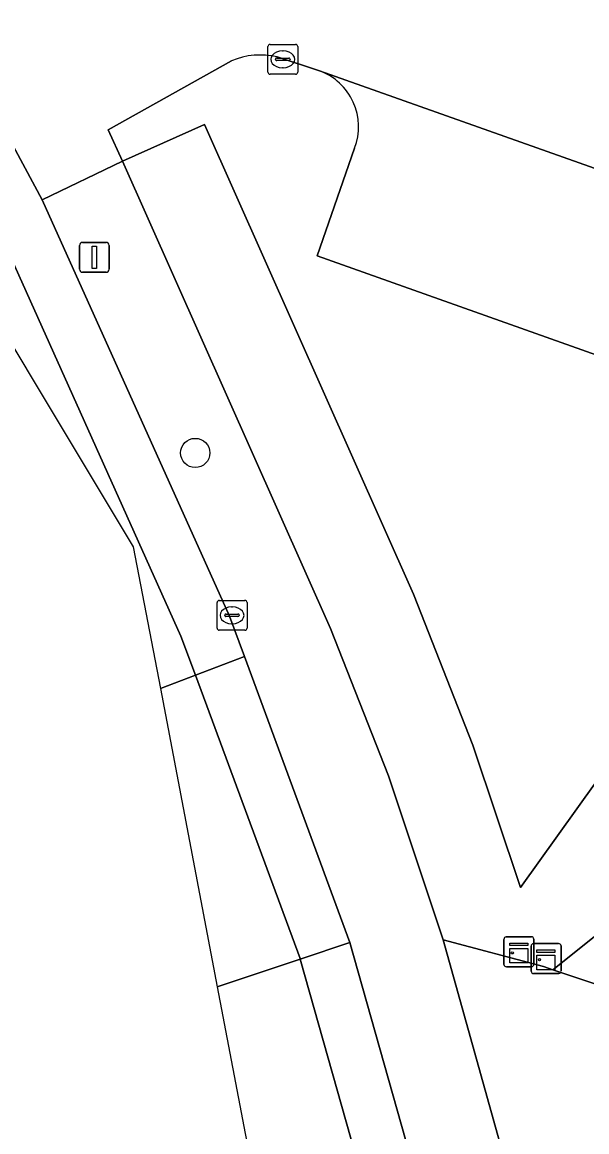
# Model space of a CAD drawing. Extents: x 163683 to 164494, y 382709 to 383872.
# Drawn here: x 163840.48 to 163859.34, y 383715.54 to 383752.63 of the extents above; entities that cross this region are included whole.
import ezdxf

# ---------------------------------------------------------------- set-up
doc = ezdxf.new("R2010")
doc.units = 0
for name, color, linetype in [('IMGEO_Boom', 7, 'Continuous'), ('IMGEO_Groenvoorziening', 7, 'Continuous'), ('IMGEO_Kast', 7, 'Continuous'), ('IMGEO_Kolk', 7, 'Continuous'), ('IMGEO_Lichtmast', 7, 'Continuous'), ('IMGEO_Parkeervlak_open', 7, 'Continuous'), ('IMGEO_Rijbaan_lokaal_gesloten', 7, 'Continuous'), ('IMGEO_Rijbaan_lokaal_open', 7, 'Continuous'), ('IMGEO_Voetpad_open', 7, 'Continuous')]:
    doc.layers.add(name, color=color, linetype=linetype)

msp = doc.modelspace()

# ---------------------------------------------------------------- linework, layer by layer
at = {"layer": 'IMGEO_Boom'}
msp.add_circle((163846.262, 383738.229), 0.489, dxfattribs=at)
at = {"layer": 'IMGEO_Groenvoorziening'}
for points in [[(163847.474, 383751.339), (163843.353, 383749.027), (163843.826, 383747.986), (163846.567, 383749.207), (163853.553, 383733.515), (163855.537, 383728.459), (163857.125, 383723.71), (163860.247, 383728.066), (163861.403, 383731.642), (163864.258, 383730.72), (163865.318, 383734.963), (163864.947, 383739.628), (163850.334, 383744.814), (163851.582, 383748.414)], [(163850.411, 383751.003), (163849, 383751.469)]]:
    msp.add_lwpolyline(points, dxfattribs=at)
for points in [[(163846.567, 383749.207), (163843.826, 383747.986), (163850.785, 383732.357), (163852.716, 383727.435), (163854.546, 383721.96), (163857.897, 383721.06), (163858.207, 383720.955), (163859.698, 383722.15), (163862.958, 383726.699), (163864.258, 383730.72), (163861.403, 383731.642), (163860.247, 383728.066), (163857.125, 383723.71), (163855.537, 383728.459), (163853.553, 383733.515)], [(163877.861, 383731.48), (163878.315, 383733.663), (163875.812, 383735.773), (163864.947, 383739.628), (163865.318, 383734.963), (163864.258, 383730.72), (163862.958, 383726.699), (163859.698, 383722.15), (163858.207, 383720.955), (163860.082, 383720.324), (163872.103, 383726.962)], [(163877.861, 383731.48), (163872.103, 383726.962), (163860.082, 383720.324), (163858.207, 383720.955), (163857.897, 383721.06), (163854.546, 383721.96), (163858.253, 383708.679), (163862.206, 383705.346), (163862.788, 383705.383)]]:
    msp.add_lwpolyline(points, close=True, dxfattribs=at)
for centre, radius, start, end in [((163848.442, 383748.996), 2.535, 77.2873, 112.4512), ((163849.733, 383749.137), 1.985, 338.6427, 70.0316)]:
    msp.add_arc(centre, radius, start, end, dxfattribs=at)
at = {"layer": 'IMGEO_Kast'}
for p, q in [((163856.576, 383721.131), (163856.576, 383721.972)), ((163856.576, 383721.972), (163856.576, 383721.131)), ((163856.651, 383722.056), (163857.492, 383722.056)), ((163857.492, 383722.056), (163856.651, 383722.056)), ((163857.576, 383721.981), (163857.576, 383721.14)), ((163857.576, 383721.14), (163857.576, 383721.981)), ((163857.484, 383720.905), (163857.484, 383721.746)), ((163857.484, 383721.746), (163857.484, 383720.905)), ((163857.559, 383721.83), (163858.4, 383721.83)), ((163858.4, 383721.83), (163857.559, 383721.83)), ((163858.484, 383721.755), (163858.484, 383720.914)), ((163858.484, 383720.914), (163858.484, 383721.755)), ((163857.501, 383721.056), (163856.66, 383721.056)), ((163856.66, 383721.056), (163857.501, 383721.056)), ((163858.409, 383720.83), (163857.568, 383720.83)), ((163857.568, 383720.83), (163858.409, 383720.83))]:
    msp.add_line(p, q, dxfattribs=at)
for points in [[(163856.771, 383721.846), (163857.371, 383721.846), (163857.371, 383721.761), (163856.771, 383721.761), (163856.771, 383721.846)], [(163856.771, 383721.671), (163857.371, 383721.671), (163857.371, 383721.182), (163856.771, 383721.182), (163856.771, 383721.671)], [(163857.679, 383721.62), (163858.279, 383721.62), (163858.279, 383721.535), (163857.679, 383721.535), (163857.679, 383721.62)], [(163857.679, 383721.445), (163858.279, 383721.445), (163858.279, 383720.956), (163857.679, 383720.956), (163857.679, 383721.445)]]:
    msp.add_lwpolyline(points, dxfattribs=at)
for centre in [(163856.855, 383721.52), (163857.763, 383721.294)]:
    msp.add_circle(centre, 0.0377, dxfattribs=at)
for centre, start, end in [((163856.654, 383721.978), 92.4484, 184.2845), ((163856.654, 383721.978), 92.4484, 184.2845), ((163857.498, 383721.978), 2.4484, 94.2845), ((163857.498, 383721.978), 2.4484, 94.2845), ((163857.562, 383721.752), 92.4484, 184.2845), ((163857.562, 383721.752), 92.4484, 184.2845), ((163858.406, 383721.752), 2.4484, 94.2845), ((163858.406, 383721.752), 2.4484, 94.2845), ((163856.654, 383721.134), 182.4484, 274.2845), ((163856.654, 383721.134), 182.4484, 274.2845), ((163857.562, 383720.908), 182.4484, 274.2845), ((163857.562, 383720.908), 182.4484, 274.2845), ((163857.498, 383721.134), 272.4484, 4.2845), ((163857.498, 383721.134), 272.4484, 4.2845), ((163858.406, 383720.908), 272.4484, 4.2845), ((163858.406, 383720.908), 272.4484, 4.2845)]:
    msp.add_arc(centre, 0.0779, start, end, dxfattribs=at)
at = {"layer": 'IMGEO_Kolk'}
for p, q in [((163848.686, 383750.961), (163848.686, 383751.813)), ((163848.761, 383751.887), (163849.613, 383751.887)), ((163849.174, 383751.667), (163849.199, 383751.667)), ((163849.687, 383751.813), (163849.687, 383750.961)), ((163848.945, 383751.381), (163848.945, 383751.393)), ((163849.383, 383751.344), (163848.985, 383751.344)), ((163848.988, 383751.43), (163849.386, 383751.43)), ((163849.429, 383751.393), (163849.429, 383751.381)), ((163849.613, 383750.887), (163848.761, 383750.887)), ((163849.197, 383751.107), (163849.172, 383751.107)), ((163846.99, 383732.377), (163846.99, 383733.229)), ((163847.065, 383733.303), (163847.917, 383733.303)), ((163847.478, 383733.083), (163847.503, 383733.083)), ((163847.991, 383733.229), (163847.991, 383732.377)), ((163847.249, 383732.797), (163847.249, 383732.809)), ((163847.687, 383732.76), (163847.289, 383732.76)), ((163847.292, 383732.846), (163847.69, 383732.846)), ((163847.733, 383732.809), (163847.733, 383732.797)), ((163847.917, 383732.303), (163847.065, 383732.303)), ((163847.501, 383732.523), (163847.476, 383732.523))]:
    msp.add_line(p, q, dxfattribs=at)
for points in [[(163848.686, 383750.961), (163848.686, 383751.813)], [(163848.761, 383751.887), (163849.613, 383751.887)], [(163849.687, 383751.813), (163849.687, 383750.961)], [(163849.613, 383750.887), (163848.761, 383750.887)], [(163846.99, 383732.377), (163846.99, 383733.229)], [(163847.065, 383733.303), (163847.917, 383733.303)], [(163847.991, 383733.229), (163847.991, 383732.377)], [(163847.917, 383732.303), (163847.065, 383732.303)]]:
    msp.add_lwpolyline(points, dxfattribs=at)
for centre, radius, start, end in [((163848.763, 383751.811), 0.0765, 91.552, 178.448), ((163848.763, 383751.811), 0.0765, 91.552, 178.448), ((163849.611, 383751.811), 0.0765, 1.552, 88.448), ((163849.611, 383751.811), 0.0765, 1.552, 88.448), ((163848.985, 383751.39), 0.0403, 85.8775, 175.7526), ((163848.982, 383751.38), 0.0366, 178.938, 274.7102), ((163849.386, 383751.387), 0.043, 264.8664, 352.4533), ((163849.39, 383751.392), 0.0386, 1.7309, 96.639), ((163848.763, 383750.963), 0.0765, 181.552, 268.448), ((163848.763, 383750.963), 0.0765, 181.552, 268.448), ((163849.611, 383750.963), 0.0765, 271.552, 358.448), ((163849.611, 383750.963), 0.0765, 271.552, 358.448), ((163847.067, 383733.227), 0.0765, 91.552, 178.448), ((163847.067, 383733.227), 0.0765, 91.552, 178.448), ((163847.915, 383733.227), 0.0765, 1.552, 88.448), ((163847.915, 383733.227), 0.0765, 1.552, 88.448), ((163847.289, 383732.806), 0.0403, 85.8775, 175.7526), ((163847.286, 383732.796), 0.0366, 178.938, 274.7102), ((163847.69, 383732.803), 0.043, 264.8664, 352.4533), ((163847.694, 383732.808), 0.0386, 1.7309, 96.639), ((163847.067, 383732.379), 0.0765, 181.552, 268.448), ((163847.067, 383732.379), 0.0765, 181.552, 268.448), ((163847.915, 383732.379), 0.0765, 271.552, 358.448), ((163847.915, 383732.379), 0.0765, 271.552, 358.448)]:
    msp.add_arc(centre, radius, start, end, dxfattribs=at)
for centre, major_axis, ratio, start_param, end_param in [((163849.173, 383751.387), (-0.387, 0.002), 0.722429, 4.712389, 7.853982), ((163849.198, 383751.387), (-0.39, 0.002), 0.717154, 1.570796, 4.712389), ((163847.477, 383732.803), (-0.387, 0.002), 0.722429, 4.712389, 7.853982), ((163847.502, 383732.803), (-0.39, 0.002), 0.717154, 1.570796, 4.712389)]:
    msp.add_ellipse(centre, major_axis=major_axis, ratio=ratio, start_param=start_param, end_param=end_param, dxfattribs=at)
at = {"layer": 'IMGEO_Lichtmast'}
for p, q in [((163842.393, 383744.368), (163842.393, 383745.168)), ((163842.393, 383745.168), (163842.393, 383744.368)), ((163842.493, 383745.268), (163843.283, 383745.268)), ((163843.283, 383745.268), (163842.493, 383745.268)), ((163843.383, 383745.168), (163843.383, 383744.368)), ((163843.383, 383744.368), (163843.383, 383745.168)), ((163843.283, 383744.268), (163842.493, 383744.268)), ((163842.493, 383744.268), (163843.283, 383744.268))]:
    msp.add_line(p, q, dxfattribs=at)
msp.add_lwpolyline([(163842.813, 383745.143), (163842.963, 383745.143), (163842.963, 383744.393), (163842.813, 383744.393), (163842.813, 383745.143)], dxfattribs=at)
for centre, start, end in [((163842.493, 383745.168), 90, 180), ((163842.493, 383745.168), 90, 180), ((163843.283, 383745.168), 0, 90), ((163843.283, 383745.168), 360, 90), ((163842.493, 383744.368), 180, 270), ((163842.493, 383744.368), 180, 270), ((163843.283, 383744.368), 270, 0), ((163843.283, 383744.368), 270, 0)]:
    msp.add_arc(centre, 0.1, start, end, dxfattribs=at)
at = {"layer": 'IMGEO_Parkeervlak_open'}
for points in [[(163879.612, 383740.65), (163850.411, 383751.003)], [(163851.582, 383748.414), (163850.334, 383744.814), (163864.947, 383739.628), (163875.812, 383735.773), (163877.103, 383739.375)]]:
    msp.add_lwpolyline(points, dxfattribs=at)
msp.add_arc((163849.733, 383749.137), 1.985, 338.6427, 70.0316, dxfattribs=at)
at = {"layer": 'IMGEO_Rijbaan_lokaal_gesloten'}
msp.add_lwpolyline([(163807.546, 383787.262), (163813.48, 383781.718), (163816.524, 383778.56), (163824.043, 383769.715), (163830.03, 383761.425), (163833.676, 383756.135), (163837.753, 383749.298), (163839.574, 383745.911), (163845.783, 383732.111), (163846.266, 383730.801), (163847.911, 383731.427), (163847.401, 383732.779), (163841.144, 383746.686), (163839.28, 383750.154), (163837.227, 383753.673), (163835.144, 383757.088), (163831.464, 383762.429), (163827.97, 383767.347), (163825.415, 383770.803), (163820.722, 383776.321), (163817.822, 383779.735), (163814.709, 383782.965)], dxfattribs=at)
at = {"layer": 'IMGEO_Rijbaan_lokaal_open'}
for points in [[(163738.87, 383827.991), (163745.323, 383824.848), (163764.758, 383813.738), (163797.329, 383795.12), (163822.76, 383770.824), (163844.191, 383735.094), (163845.095, 383730.355), (163845.095, 383730.355), (163846.266, 383730.801), (163845.783, 383732.111), (163839.574, 383745.911), (163837.753, 383749.298), (163833.676, 383756.135), (163830.03, 383761.425), (163824.043, 383769.715), (163816.524, 383778.56), (163813.48, 383781.718), (163807.546, 383787.262), (163798.931, 383794.322), (163795.704, 383796.724), (163795.004, 383797.358), (163791.495, 383801.152)], [(163948.908, 383721.683), (163931.552, 383727.804), (163916.032, 383733.324), (163897.939, 383739.766), (163882.371, 383745.285), (163869.054, 383750), (163864.962, 383751.449), (163859.602, 383753.321), (163847.274, 383759.678), (163846.966, 383760.023), (163839.815, 383755.243), (163837.227, 383753.673), (163839.28, 383750.154), (163841.144, 383746.686), (163843.826, 383747.986), (163843.353, 383749.027), (163847.474, 383751.339)], [(163849, 383751.469), (163850.411, 383751.003), (163879.612, 383740.65), (163880.317, 383740.705), (163887.777, 383738.058), (163914.266, 383728.659), (163929.807, 383723.088), (163939.45, 383719.637), (163943.73, 383718.133), (163949.119, 383716.277)], [(163855.147, 383708.699), (163851.43, 383721.87), (163849.768, 383721.313), (163853.463, 383708.224), (163854.117, 383706.416), (163855.228, 383704.449), (163855.875, 383703.586), (163857.073, 383702.307), (163859.105, 383702.417), (163860.007, 383702.321)], [(163857.073, 383702.307), (163855.875, 383703.586), (163855.228, 383704.449), (163854.117, 383706.416), (163853.463, 383708.224), (163849.768, 383721.313), (163846.997, 383720.385), (163846.997, 383720.385), (163848.031, 383714.959)]]:
    msp.add_lwpolyline(points, dxfattribs=at)
for points in [[(163851.43, 383721.87), (163847.911, 383731.427), (163846.266, 383730.801), (163849.764, 383721.329), (163849.768, 383721.313)], [(163846.997, 383720.385), (163846.997, 383720.385), (163849.768, 383721.313), (163849.764, 383721.329), (163846.266, 383730.801), (163845.095, 383730.355), (163845.095, 383730.355)]]:
    msp.add_lwpolyline(points, close=True, dxfattribs=at)
msp.add_arc((163848.442, 383748.996), 2.535, 77.2873, 112.4512, dxfattribs=at)
at = {"layer": 'IMGEO_Voetpad_open'}
for points in [[(163843.826, 383747.986), (163841.144, 383746.686), (163847.401, 383732.779), (163847.911, 383731.427), (163851.43, 383721.87), (163855.147, 383708.699)], [(163866.397, 383700.783), (163866.42, 383701.245), (163866.151, 383705.618), (163865.367, 383705.567), (163862.788, 383705.383), (163862.206, 383705.346), (163858.253, 383708.679), (163854.546, 383721.96), (163852.716, 383727.435), (163850.785, 383732.357), (163843.826, 383747.986)]]:
    msp.add_lwpolyline(points, dxfattribs=at)

doc.saveas('drawing.dxf')
